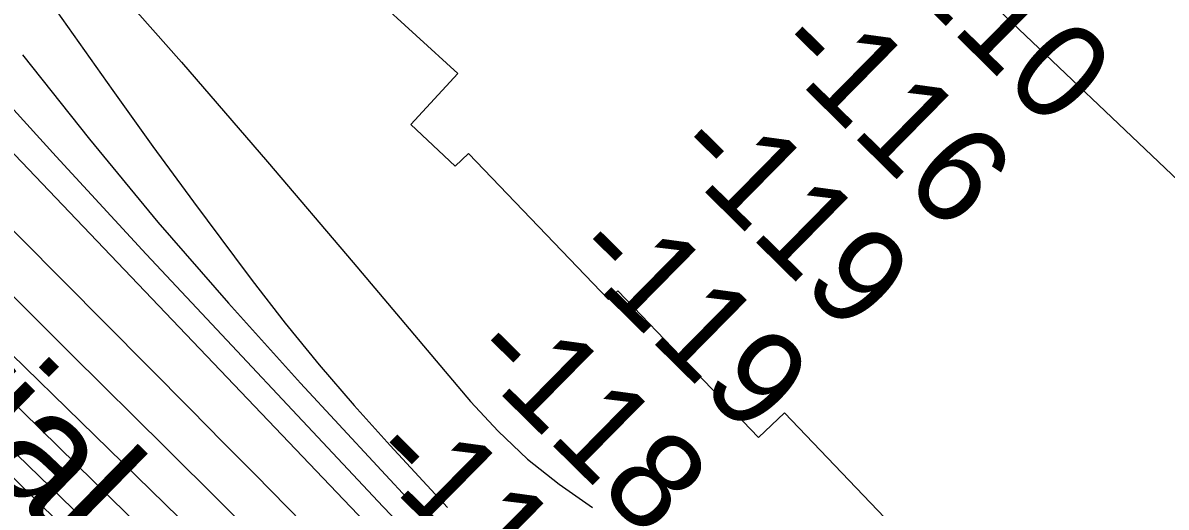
# Model space of a CAD drawing. Extents: x 3684037 to 3722149, y 433263 to 459021.
# Drawn here: x 3699622 to 3700418, y 454103 to 454439 of the extents above; entities that cross this region are included whole.
import ezdxf

# ---------------------------------------------------------------- set-up
doc = ezdxf.new("R2010")
doc.units = 0
for name, color, linetype in [('V-RIVR-EDGE', 7, 'Continuous'), ('V-RIVR-IDEN', 7, 'Continuous'), ('V-RIVR-RANG', 7, 'Continuous'), ('V-RRAP-RVMT', 7, 'Continuous'), ('V-TOPO-DPTH', 7, 'Continuous'), ('V-TOPO-MAJR', 7, 'Continuous'), ('V-TOPO-MINR', 7, 'Continuous')]:
    doc.layers.add(name, color=color, linetype=linetype)

msp = doc.modelspace()

# ---------------------------------------------------------------- linework, layer by layer
at = {"layer": 'V-RIVR-EDGE'}
msp.add_spline([(3696491.01, 456956.98), (3696499.46, 456945.34), (3696522.43, 456915.36), (3696551.06, 456881.73), (3696592.6, 456839.57), (3696607.93, 456824.57), (3696661.56, 456762.17), (3696696.26, 456732.56), (3696736.59, 456690.41), (3696782.99, 456647.43), (3696798.72, 456631.62), (3696862.88, 456574.85), (3696899.59, 456542.81), (3696931.08, 456518.47), (3696942.36, 456503.48), (3696952.45, 456494.97), (3696962.14, 456487.66), (3696987.16, 456470.62), (3697014.61, 456451.55), (3697061.04, 456420.29), (3697092.52, 456395.55), (3697134.08, 456360.67), (3697166.78, 456335.52), (3697185.73, 456316.47), (3697201.46, 456298.23), (3697211.53, 456284.46), (3697233.7, 456256.1), (3697255.88, 456230.97), (3697279.27, 456203.82), (3697316.37, 456164.91), (3697353.48, 456123.98), (3697376.87, 456099.66), (3697406.33, 456076.13), (3697430.14, 456057.88), (3697450.33, 456044.89), (3697520.13, 455982.44), (3697544.34, 455963.37), (3697581.9, 455942.25), (3697614.61, 455926), (3697632.78, 455913.82), (3697662.24, 455891.91), (3697710.26, 455848.12), (3697757.45, 455800.7), (3697792.14, 455767.05), (3697833.3, 455729.34), (3697868.4, 455696.9), (3697895.83, 455673.38), (3697933.75, 455633.66), (3697972.88, 455598.38), (3698039.46, 455539.58), (3698090.29, 455492.15), (3698135.88, 455447.55), (3698177.02, 455406.61), (3698217.74, 455359.2), (3698254.45, 455321.1), (3698281.47, 455292.72), (3698316.18, 455265.55), (3698357.36, 455240.78), (3698381.98, 455222.12), (3698407.8, 455194.96), (3698430.77, 455163.36), (3698450.93, 455141.88), (3698487.66, 455113.89), (3698517.53, 455091.17), (3698534.07, 455076.97), (3698556.24, 455049.42), (3698582.46, 455019.84), (3698614.72, 454987.01), (3698657.08, 454947.27), (3698691.37, 454913.62), (3698718, 454887.28), (3698807.16, 454806.58), (3698837.41, 454775.78), (3698881.4, 454739.68), (3698910.45, 454713.73), (3698949.18, 454677.64), (3698989.11, 454637.11), (3699039.14, 454591.7), (3699066.57, 454562.92), (3699088.77, 454545.47), (3699187.23, 454465.17), (3699228.39, 454429.88), (3699268.34, 454393.8), (3699300.6, 454360.56), (3699328.84, 454330.56), (3699382.5, 454285.14), (3699427.29, 454244.19), (3699474.49, 454199.59), (3699500.3, 454170.41), (3699532.57, 454139.2), (3699563.24, 454114.46), (3699588.66, 454093.77), (3699608.43, 454073.91), (3699636.65, 454041.49), (3699659.24, 454015.55), (3699675.77, 453998.53), (3699726.99, 453942.6), (3699768.93, 453898.01), (3699807.65, 453854.65), (3699829.44, 453837.61), (3699865.77, 453811.24), (3699885.13, 453793.8), (3699924.68, 453762.57), (3699939.63, 453754.85), (3699950.95, 453754.42), (3699975.6, 453746.67), (3700001.84, 453731.24), (3700023.64, 453714.2), (3700032.9, 453700.84), (3700036.11, 453688.7), (3700042.15, 453679.38), (3700052.63, 453667.23), (3700065.94, 453651.02), (3700072.38, 453638.47), (3700079.63, 453627.94), (3700095.35, 453607.27), (3700141.31, 453551.36), (3700161.45, 453521.38), (3700185.64, 453491.4), (3700219.92, 453452.9), (3700237.25, 453429.81), (3700255.39, 453407.52), (3700340.92, 453326.44), (3700393.37, 453280.61), (3700435.74, 453243.71), (3700480.94, 453207.61), (3700509.2, 453188.54), (3700535.04, 453172.3), (3700559.26, 453156.47), (3700600.44, 453130.89), (3700613.76, 453121.15), (3700623.46, 453116.28), (3700639.19, 453100.47), (3700647.65, 453090.74), (3700674.71, 453074.9), (3700691.25, 453060.71), (3700727.58, 453033.93), (3700758.25, 453008.78), (3700801.44, 452977.54), (3700837.37, 452952.38), (3700871.67, 452924.8), (3700903.95, 452898.44), (3700927.77, 452880.99), (3700958.44, 452857.86), (3701015.34, 452807.99), (3701048.43, 452780.41), (3701075.48, 452762.95), (3701104.95, 452743.47), (3701127.16, 452730.88), (3701156.63, 452713.42), (3701182.87, 452695.56), (3701204.67, 452682.16), (3701235.37, 452666.32), (3701255.56, 452654.14), (3701285.83, 452633.03), (3701312.86, 452607.09), (3701321.33, 452599.79), (3701332.23, 452591.67), (3701350.39, 452577.48), (3701370.57, 452560.44), (3701389.13, 452544.63), (3701408.91, 452532.04), (3701434.36, 452518.63), (3701456.18, 452512.11), (3701467.08, 452506.42), (3701486.05, 452491.01), (3701499.77, 452482.08), (3701518.75, 452468.28), (3701537.72, 452454.08), (3701554.26, 452439.49), (3701575.24, 452422.85), (3701592.2, 452410.28), (3701622.47, 452387.15), (3701647.09, 452368.49), (3701696.32, 452326.72), (3701727.79, 452300.36), (3701754.02, 452278.86), (3701780.66, 452258.17), (3701815.38, 452234.23), (3701863.81, 452194.89), (3701890.45, 452176.22), (3701916.7, 452162), (3701938.89, 452143.34), (3701962.31, 452129.94), (3701986.93, 452112.09), (3702011.95, 452090.6), (3702032.94, 452074.37), (3702051.1, 452058.55), (3702109.2, 452006.65), (3702158.04, 451973.37), (3702192.75, 451944.17), (3702212.11, 451923.9), (3702228.25, 451910.12), (3702239.56, 451906.04), (3702258.94, 451893.46), (3702276.69, 451876.03), (3702294.85, 451861.43), (3702325.52, 451839.11), (3702353.77, 451816.4), (3702388.48, 451789.62), (3702409.06, 451772.59), (3702442.56, 451743.39), (3702493.4, 451700.4), (3702516.8, 451677.7), (3702543.84, 451656.2), (3702589.05, 451624.55), (3702615.68, 451603.86), (3702648.37, 451577.9), (3702681.06, 451551.13), (3702714.15, 451522.34), (3702744.82, 451496.38), (3702761.76, 451479.36), (3702791.61, 451448.55), (3702806.52, 451427.89), (3702821.83, 451408.04), (3702843.21, 451386.55), (3702872.26, 451361.01), (3702910.6, 451327.75), (3702933.18, 451303.03), (3702957.78, 451275.47), (3702989.23, 451239), (3703050.15, 451184.26), (3703086.05, 451144.95), (3703114.68, 451113.34), (3703144.52, 451080.11), (3703160.65, 451061.87), (3703178, 451046.86), (3703202.6, 451019.71), (3703240.51, 450979.58), (3703264.72, 450956.48), (3703289.72, 450930.13), (3703316.74, 450902.16), (3703339.74, 450878.65), (3703374.42, 450840.15), (3703418.36, 450788.28), (3703459.08, 450738.85), (3703496.19, 450699.53), (3703592.58, 450595.78), (3703613.16, 450579.55), (3703630.9, 450558.88), (3703650.24, 450530.53), (3703671.59, 450496.51), (3703693.35, 450468.15), (3703725.21, 450432.89), (3703758.29, 450400.86), (3703788.55, 450373.7), (3703807.1, 450353.03), (3703820.41, 450338.03), (3703842.98, 450309.27), (3703868.37, 450275.64), (3703879.24, 450255.8), (3703887.68, 450233.54), (3703893.72, 450223.82), (3703916.29, 450193.44), (3703936.04, 450167.51), (3703950.95, 450147.66), (3704020.69, 450060.95), (3704036.82, 450041.5), (3704044.07, 450029.75), (3704061.81, 450007.88), (3704081.17, 449986.4), (3704102.92, 449954.4), (3704113.39, 449937.79), (3704138.38, 449903.36), (3704157.73, 449880.26), (3704175.46, 449851.91), (3704189.15, 449830.04), (3704204.88, 449813.42), (3704221.81, 449792.76), (3704273.77, 449711.76), (3704281.41, 449690.71), (3704297.12, 449666.01), (3704324.1, 449622.27), (3704340.63, 449601.6), (3704382.92, 449535.99), (3704402.67, 449506.83), (3704415.95, 449482.53), (3704431.66, 449459.44), (3704449.4, 449437.16), (3704471.98, 449410.42), (3704491.34, 449390.55), (3704521.18, 449354.9), (3704545.76, 449323.7), (3704553.81, 449308.31), (3704563.07, 449292.11), (3704576.77, 449271.05), (3704594.9, 449242.3), (3704618.66, 449204.23), (3704654.93, 449156.02), (3704685.15, 449111.87), (3704709.72, 449071.77), (3704733.89, 449034.11), (3704765.72, 448985.91), (3704789.88, 448945.01), (3704815.26, 448906.53), (3704829.35, 448881.42), (3704849.89, 448850.24), (3704868.83, 448820.67), (3704884.95, 448801.63), (3704901.08, 448780.96), (3704913.97, 448762.33), (3704925.64, 448740.06), (3704932.48, 448726.7), (3704949.8, 448698.35), (3704967.55, 448682.54), (3704988.15, 448670.76), (3705014.8, 448656.95), (3705046.3, 448639.88), (3705064.06, 448624.47), (3705092.28, 448592.05), (3705105.17, 448573.42), (3705120.49, 448553.97), (3705145.89, 448522.77), (3705180.17, 448483.87), (3705197.5, 448460.37), (3705228.52, 448416.22), (3705268.84, 448365.58), (3705295.84, 448328.31), (3705331.7, 448279.29), (3705359.5, 448238.78), (3705380.04, 448203.15), (3705402.15, 448152.55), (3705422.25, 448101.95), (3705439.55, 448066.32), (3705459.26, 448025.43)], degree=3, dxfattribs=at)
at = {"layer": 'V-RRAP-RVMT'}
for p, q in [((3699823.15, 454497.16), (3699924.81, 454404.31)), ((3699924.81, 454404.31), (3699892.25, 454368.66)), ((3699892.25, 454368.66), (3699923.06, 454339.69)), ((3699923.06, 454339.69), (3699932.4, 454348.62)), ((3699932.4, 454348.62), (3700029.82, 454246.97)), ((3700029.82, 454246.97), (3700036.26, 454253.12)), ((3700036.26, 454253.12), (3700134.07, 454151.11)), ((3700134.07, 454151.11), (3700152.1, 454168.37)), ((3700152.1, 454168.37), (3700255.06, 454060.92))]:
    msp.add_line(p, q, dxfattribs=at)
at = {"layer": 'V-TOPO-DPTH'}
for points in [[(3700432.8, 453403.77), (3700403.31, 453432.32), (3699868.91, 453960.3), (3699851.4, 453977.56), (3699833.88, 453994.8), (3699816.32, 454012.01), (3699798.74, 454029.19), (3699263.99, 454550.91)], [(3699263.99, 454550.91), (3699798.74, 454029.19), (3699816.32, 454012.01), (3699833.88, 453994.8), (3699851.4, 453977.56), (3699868.91, 453960.3), (3700403.31, 453432.32), (3700432.8, 453403.77)], [(3700543.95, 453250.72), (3699864.93, 453899), (3699854.18, 453909.32), (3699843.46, 453919.69), (3699832.79, 453930.11), (3699822.17, 453940.58), (3699802.62, 453959.93), (3699801.8, 453960.74), (3699800.97, 453961.56), (3699800.14, 453962.37), (3699799.31, 453963.18), (3699786.76, 453975.48), (3699779.65, 453982.44), (3699772.53, 453989.39), (3699765.4, 453996.33), (3699758.26, 454003.26), (3699220.45, 454524.7)], [(3699220.45, 454524.7), (3699758.26, 454003.26), (3699765.4, 453996.33), (3699772.53, 453989.39), (3699779.65, 453982.44), (3699786.76, 453975.48), (3699799.31, 453963.18), (3699800.14, 453962.37), (3699800.97, 453961.56), (3699801.8, 453960.74), (3699802.62, 453959.93), (3699822.17, 453940.58), (3699832.79, 453930.11), (3699843.46, 453919.69), (3699854.18, 453909.32), (3699864.93, 453899), (3700543.95, 453250.72)], [(3700421.58, 453384.31), (3700349.18, 453453.86), (3700277.03, 453523.68), (3700205.27, 453593.89), (3700133.77, 453664.37), (3699835.41, 453960.08), (3699826.34, 453969.05), (3699817.26, 453978.01), (3699808.16, 453986.95), (3699799.05, 453995.88), (3699659.58, 454132.3), (3699583.91, 454206.19), (3699508.17, 454280), (3699432.3, 454353.68), (3699356.36, 454427.29), (3699256.66, 454523.76)], [(3699256.66, 454523.76), (3699356.36, 454427.29), (3699432.3, 454353.68), (3699508.17, 454280), (3699583.91, 454206.19), (3699659.58, 454132.3), (3699799.05, 453995.88), (3699808.16, 453986.95), (3699817.26, 453978.01), (3699826.34, 453969.05), (3699835.41, 453960.08), (3700133.77, 453664.37), (3700205.27, 453593.89), (3700277.03, 453523.68), (3700349.18, 453453.86), (3700421.58, 453384.31)]]:
    msp.add_lwpolyline(points, dxfattribs=at)
at = {"layer": 'V-TOPO-MAJR'}
for p, q in [((3699641.58, 454453.6), (3699657.27, 454431.25)), ((3699657.27, 454431.25), (3699684.88, 454392.3)), ((3699684.88, 454392.3), (3699712.75, 454353.53)), ((3699712.75, 454353.53), (3699740.99, 454315.04)), ((3699740.99, 454315.04), (3699769.49, 454276.73)), ((3699769.49, 454276.73), (3699781.87, 454260.25)), ((3699781.87, 454260.25), (3699804.81, 454230.7)), ((3699804.81, 454230.7), (3699828.34, 454201.63)), ((3699828.34, 454201.63), (3699852.76, 454173.31)), ((3699852.76, 454173.31), (3699877.78, 454145.49)), ((3699877.78, 454145.49), (3699917.74, 454102.41))]:
    msp.add_line(p, q, dxfattribs=at)
msp.add_lwpolyline([(3699270.65, 454590.74), (3699459.44, 454403.79), (3699525.02, 454338.83), (3699590.59, 454273.86), (3699656.13, 454208.86), (3699721.66, 454143.85), (3699835.55, 454030.83), (3699844.13, 454022.33), (3699852.72, 454013.84), (3699861.33, 454005.37), (3699869.96, 453996.91), (3699991.8, 453877.59), (3700061.72, 453809.87), (3700132.13, 453742.67), (3700203.28, 453676.24), (3700274.91, 453610.33), (3700589.54, 453324.01)], dxfattribs=at)
at = {"layer": 'V-TOPO-MINR'}
for p, q in [((3699671.93, 454480.89), (3699732.58, 454412.09)), ((3701009.99, 453774.53), (3700291.8, 454457.39)), ((3699583.37, 454414.69), (3699645.42, 454346.4)), ((3699622.04, 454417.2), (3699668.62, 454358.62)), ((3699732.58, 454412.09), (3699792.54, 454342.69)), ((3699668.62, 454358.62), (3699716.22, 454300.9)), ((3699645.42, 454346.4), (3699708.09, 454278.67)), ((3699792.54, 454342.69), (3699852.06, 454272.91)), ((3699716.22, 454300.9), (3699765.36, 454244.48)), ((3699708.09, 454278.67), (3699872.92, 454102.95)), ((3699852.06, 454272.91), (3699933.76, 454176.15)), ((3699765.36, 454244.48), (3699815.51, 454188.93)), ((3699815.51, 454188.93), (3699895.42, 454102.77)), ((3699933.76, 454176.15), (3699952.96, 454155.45)), ((3699952.96, 454155.45), (3699973.3, 454136.05)), ((3699973.3, 454136.05), (3699995.34, 454118.62)), ((3699995.34, 454118.62), (3700018.52, 454102.49)), ((3699872.92, 454102.95), (3699889.64, 454085.49)), ((3699895.42, 454102.77), (3699906.52, 454091.08))]:
    msp.add_line(p, q, dxfattribs=at)
for points in [[(3699324.08, 454588.57), (3699739.06, 454170.6), (3699761.47, 454147.97), (3699783.84, 454125.31), (3699806.16, 454102.59), (3699828.44, 454079.83), (3699831.18, 454077.02), (3699852.12, 454055.7), (3699873.13, 454034.45), (3699894.24, 454013.3), (3699915.43, 453992.23), (3699936.76, 453971.3), (3699958.2, 453950.49), (3699979.81, 453929.85), (3700001.53, 453909.33), (3700624.29, 453325.93)], [(3699263.99, 454550.91), (3699798.74, 454029.19), (3699816.32, 454012.01), (3699833.88, 453994.8), (3699851.4, 453977.56), (3699868.91, 453960.3), (3700403.31, 453432.32), (3700432.8, 453403.77)], [(3699203.38, 454525.09), (3699572.63, 454165.1), (3699609.06, 454129.53), (3699645.46, 454093.93), (3699681.8, 454058.27), (3699718.1, 454022.58), (3699728.2, 454012.65), (3699759.43, 453981.9), (3699790.66, 453951.15), (3699821.9, 453920.4), (3699853.13, 453889.65), (3699865.28, 453877.69), (3699902.73, 453841.1), (3699940.35, 453804.69), (3699978.25, 453768.57), (3700016.32, 453732.64), (3700531.65, 453250)], [(3699220.45, 454524.7), (3699758.26, 454003.26), (3699765.4, 453996.33), (3699772.53, 453989.39), (3699779.65, 453982.44), (3699786.76, 453975.48), (3699799.31, 453963.18), (3699800.14, 453962.37), (3699800.97, 453961.56), (3699801.8, 453960.74), (3699802.62, 453959.93), (3699822.17, 453940.58), (3699832.79, 453930.11), (3699843.46, 453919.69), (3699854.18, 453909.32), (3699864.93, 453899), (3700543.95, 453250.72)], [(3699256.66, 454523.76), (3699356.36, 454427.29), (3699432.3, 454353.68), (3699508.17, 454280), (3699583.91, 454206.19), (3699659.58, 454132.3), (3699799.05, 453995.88), (3699808.16, 453986.95), (3699817.26, 453978.01), (3699826.34, 453969.05), (3699835.41, 453960.08), (3700133.77, 453664.37), (3700205.27, 453593.89), (3700277.03, 453523.68), (3700349.18, 453453.86), (3700421.58, 453384.31)], [(3699473.43, 454497.78), (3699850.15, 454102.88), (3699872.57, 454079.71), (3699895.21, 454056.75), (3699918.16, 454034.12), (3699941.33, 454011.69), (3700446.58, 453529.57)]]:
    msp.add_lwpolyline(points, dxfattribs=at)

# ---------------------------------------------------------------- texts
at = {"layer": 'V-RIVR-IDEN'}
msp.add_text('Aerial', height=83, rotation=315.62135, dxfattribs=at).set_placement((3699450.52, 454270.69))
at = {"layer": 'V-RIVR-RANG'}
for s, p in [('-110', (3700210.79, 454490.17)), ('-116', (3700141, 454418.54)), ('-119', (3700070.84, 454347.29)), ('-119', (3700000.49, 454276.22)), ('-118', (3699929.57, 454205.71)), ('-110', (3699859.03, 454134.83))]:
    msp.add_text(s, height=67, rotation=315.43169, dxfattribs=at).set_placement(p)

doc.saveas('drawing.dxf')
